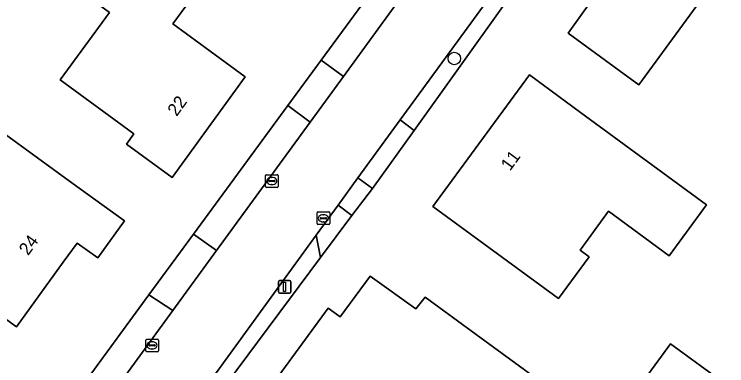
# Model space of a CAD drawing. Extents: x 157320 to 158835, y 386650 to 388491.
# Drawn here: x 158052.4 to 158108.7, y 387417.7 to 387445.4 of the extents above; entities that cross this region are included whole.
import ezdxf

# ---------------------------------------------------------------- set-up
doc = ezdxf.new("R2010")
doc.units = 0
for name, color, linetype in [('IMGEO_Boom', 7, 'Continuous'), ('IMGEO_Erf', 7, 'Continuous'), ('IMGEO_Groenvoorziening', 7, 'Continuous'), ('IMGEO_Kolk', 7, 'Continuous'), ('IMGEO_Lichtmast', 7, 'Continuous'), ('IMGEO_Pand', 7, 'Continuous'), ('IMGEO_Pand_nummerreeks', 7, 'Continuous'), ('IMGEO_Rijbaan_lokaal_gesloten', 7, 'Continuous'), ('IMGEO_Voetpad_open', 7, 'Continuous')]:
    doc.layers.add(name, color=color, linetype=linetype)

msp = doc.modelspace()

# ---------------------------------------------------------------- linework, layer by layer
at = {"layer": 'IMGEO_Boom'}
msp.add_circle((158087.204, 387441.934), 0.489, dxfattribs=at)
at = {"layer": 'IMGEO_Erf'}
for points in [[(158053.197, 387409.793), (158063.079, 387423.267), (158066.606, 387428.074), (158074.047, 387438.22), (158076.677, 387441.805), (158083.469, 387451.065), (158085.628, 387454.008), (158086.439, 387455.128), (158092.638, 387463.686), (158096.53, 387469), (158103.575, 387478.662), (158106.217, 387482.286), (158113.255, 387491.973)], [(158113.832, 387477.766), (158105.254, 387465.483), (158102.656, 387462.133), (158095.384, 387452.061), (158091.046, 387446.052), (158084.026, 387436.257), (158080.743, 387431.676), (158079.105, 387429.53), (158076.643, 387426.228), (158069.194, 387416.262)], [(158071.917, 387413.544), (158071.272, 387414.103), (158077.239, 387422.235), (158078.197, 387421.548), (158080.558, 387424.765), (158084.157, 387422.182), (158084.903, 387423.106), (158088.941, 387420.157), (158096.868, 387414.367), (158093.585, 387409.872)], [(158108.986, 387399.058), (158106.041, 387395.016), (158103.954, 387394.679), (158099.591, 387397.87), (158099.235, 387399.976), (158100.111, 387401.17), (158098.661, 387402.236), (158097.784, 387401.042), (158093.307, 387404.331), (158096.249, 387408.374), (158097.398, 387409.953), (158097.802, 387409.659), (158100.273, 387413.054), (158099.869, 387413.348), (158104.28, 387419.41), (158113.09, 387412.99), (158108.682, 387406.927), (158112.626, 387404.054)]]:
    msp.add_lwpolyline(points, dxfattribs=at)
for points in [[(158101.78, 387439.86), (158100.242, 387440.988), (158096.211, 387443.946), (158098.081, 387446.552), (158096.893, 387447.443), (158098.548, 387449.725), (158097.741, 387450.308), (158099.725, 387453.04), (158100.521, 387452.413), (158104.978, 387458.563), (158109.023, 387455.624), (158115.1, 387451.21), (158118.217, 387448.946), (158115.548, 387445.27), (158112.428, 387447.546), (158110.676, 387445.143), (158107.384, 387447.544)], [(158067.021, 387447.499), (158064.971, 387444.664), (158067.115, 387443.091), (158070.673, 387440.481), (158064.913, 387432.533), (158061.291, 387435.182), (158061.882, 387435.989), (158056.065, 387440.246), (158059.961, 387445.571), (158056.08, 387448.41), (158059.44, 387453.02), (158062.979, 387450.442)], [(158104.18, 387426.36), (158099.4, 387429.884), (158097.136, 387426.813), (158097.86, 387426.28), (158095.43, 387422.98), (158089.549, 387427.298), (158085.519, 387430.258), (158093.135, 387440.634), (158097.17, 387437.682), (158107.14, 387430.39)], [(158057.094, 387432.051), (158061.141, 387429.114), (158059.025, 387426.192), (158057.402, 387427.36), (158056.294, 387425.851), (158052.6, 387420.747), (158048.549, 387423.678), (158047.77, 387424.24), (158048.651, 387425.458), (158042.569, 387429.855), (158048.61, 387438.21)]]:
    msp.add_lwpolyline(points, close=True, dxfattribs=at)
at = {"layer": 'IMGEO_Groenvoorziening'}
for points in [[(158078.44, 387440.525), (158085.202, 387449.805), (158083.469, 387451.065), (158076.677, 387441.805)], [(158084.026, 387436.257), (158091.046, 387446.052), (158090.013, 387446.814), (158082.927, 387437.088)], [(158068.419, 387426.772), (158075.81, 387436.916), (158074.047, 387438.22), (158066.606, 387428.074)], [(158079.105, 387429.53), (158080.743, 387431.676), (158079.592, 387432.512), (158078.017, 387430.351)], [(158064.971, 387422.04), (158063.079, 387423.267), (158053.197, 387409.793), (158055.151, 387408.562), (158058.628, 387413.335)]]:
    msp.add_lwpolyline(points, close=True, dxfattribs=at)
msp.add_lwpolyline([(158080.717, 387402.481), (158068.192, 387409.927), (158067.879, 387410.144), (158067.668, 387410.332), (158067.478, 387410.541), (158067.31, 387410.769), (158067.168, 387411.013), (158067.051, 387411.271), (158066.963, 387411.539), (158066.903, 387411.816), (158066.872, 387412.097), (158066.87, 387412.38), (158066.898, 387412.661), (158066.956, 387412.938), (158067.042, 387413.207), (158067.156, 387413.466), (158067.292, 387413.714), (158067.461, 387413.941), (158069.194, 387416.262), (158076.643, 387426.228), (158076.288, 387427.977), (158065.742, 387413.504)], dxfattribs=at)
at = {"layer": 'IMGEO_Kolk'}
for p, q in [((158072.283, 387431.838), (158072.283, 387432.69)), ((158072.358, 387432.764), (158073.21, 387432.764)), ((158072.771, 387432.544), (158072.796, 387432.544)), ((158073.284, 387432.69), (158073.284, 387431.838)), ((158072.542, 387432.258), (158072.542, 387432.27)), ((158072.98, 387432.221), (158072.582, 387432.221)), ((158072.585, 387432.307), (158072.983, 387432.307)), ((158072.794, 387431.984), (158072.769, 387431.984)), ((158073.026, 387432.27), (158073.026, 387432.258)), ((158073.21, 387431.764), (158072.358, 387431.764)), ((158076.355, 387428.898), (158076.355, 387429.75)), ((158076.43, 387429.824), (158077.282, 387429.824)), ((158077.356, 387429.75), (158077.356, 387428.898)), ((158076.614, 387429.318), (158076.614, 387429.33)), ((158077.052, 387429.281), (158076.654, 387429.281)), ((158076.657, 387429.367), (158077.055, 387429.367)), ((158076.843, 387429.604), (158076.868, 387429.604)), ((158077.098, 387429.33), (158077.098, 387429.318)), ((158077.282, 387428.824), (158076.43, 387428.824)), ((158076.866, 387429.044), (158076.841, 387429.044)), ((158062.82, 387418.862), (158062.82, 387419.714)), ((158062.895, 387419.788), (158063.747, 387419.788)), ((158063.308, 387419.568), (158063.333, 387419.568)), ((158063.821, 387419.714), (158063.821, 387418.862)), ((158063.079, 387419.282), (158063.079, 387419.294)), ((158063.517, 387419.245), (158063.119, 387419.245)), ((158063.122, 387419.331), (158063.52, 387419.331)), ((158063.331, 387419.008), (158063.306, 387419.008)), ((158063.563, 387419.294), (158063.563, 387419.282)), ((158063.747, 387418.788), (158062.895, 387418.788))]:
    msp.add_line(p, q, dxfattribs=at)
for points in [[(158072.283, 387431.838), (158072.283, 387432.69)], [(158072.358, 387432.764), (158073.21, 387432.764)], [(158073.284, 387432.69), (158073.284, 387431.838)], [(158073.21, 387431.764), (158072.358, 387431.764)], [(158076.355, 387428.898), (158076.355, 387429.75)], [(158076.43, 387429.824), (158077.282, 387429.824)], [(158077.356, 387429.75), (158077.356, 387428.898)], [(158077.282, 387428.824), (158076.43, 387428.824)], [(158062.82, 387418.862), (158062.82, 387419.714)], [(158062.895, 387419.788), (158063.747, 387419.788)], [(158063.821, 387419.714), (158063.821, 387418.862)], [(158063.747, 387418.788), (158062.895, 387418.788)]]:
    msp.add_lwpolyline(points, dxfattribs=at)
for centre, radius, start, end in [((158072.36, 387432.688), 0.0765, 91.552, 178.448), ((158072.36, 387432.688), 0.0765, 91.552, 178.448), ((158073.208, 387432.688), 0.0765, 1.552, 88.448), ((158073.208, 387432.688), 0.0765, 1.552, 88.448), ((158072.582, 387432.267), 0.0403, 85.8775, 175.7526), ((158072.579, 387432.257), 0.0366, 178.938, 274.7102), ((158072.983, 387432.264), 0.043, 264.8664, 352.4533), ((158072.987, 387432.269), 0.0386, 1.7309, 96.639), ((158072.36, 387431.84), 0.0765, 181.552, 268.448), ((158072.36, 387431.84), 0.0765, 181.552, 268.448), ((158073.208, 387431.84), 0.0765, 271.552, 358.448), ((158073.208, 387431.84), 0.0765, 271.552, 358.448), ((158076.432, 387429.748), 0.0765, 91.552, 178.448), ((158076.432, 387429.748), 0.0765, 91.552, 178.448), ((158077.28, 387429.748), 0.0765, 1.552, 88.448), ((158077.28, 387429.748), 0.0765, 1.552, 88.448), ((158076.654, 387429.327), 0.0403, 85.8775, 175.7526), ((158076.651, 387429.317), 0.0366, 178.938, 274.7102), ((158077.055, 387429.324), 0.043, 264.8664, 352.4533), ((158077.059, 387429.329), 0.0386, 1.7309, 96.639), ((158076.432, 387428.9), 0.0765, 181.552, 268.448), ((158076.432, 387428.9), 0.0765, 181.552, 268.448), ((158077.28, 387428.9), 0.0765, 271.552, 358.448), ((158077.28, 387428.9), 0.0765, 271.552, 358.448), ((158062.897, 387419.712), 0.0765, 91.552, 178.448), ((158062.897, 387419.712), 0.0765, 91.552, 178.448), ((158063.745, 387419.712), 0.0765, 1.552, 88.448), ((158063.745, 387419.712), 0.0765, 1.552, 88.448), ((158063.119, 387419.291), 0.0403, 85.8775, 175.7526), ((158063.116, 387419.281), 0.0366, 178.938, 274.7102), ((158063.52, 387419.288), 0.043, 264.8664, 352.4533), ((158063.524, 387419.293), 0.0386, 1.7309, 96.639), ((158062.897, 387418.864), 0.0765, 181.552, 268.448), ((158062.897, 387418.864), 0.0765, 181.552, 268.448), ((158063.745, 387418.864), 0.0765, 271.552, 358.448), ((158063.745, 387418.864), 0.0765, 271.552, 358.448)]:
    msp.add_arc(centre, radius, start, end, dxfattribs=at)
for centre, major_axis, ratio, start_param, end_param in [((158072.77, 387432.264), (-0.387, 0.002), 0.722429, 4.712389, 7.853982), ((158072.795, 387432.264), (-0.39, 0.002), 0.717154, 1.570796, 4.712389), ((158076.842, 387429.324), (-0.387, 0.002), 0.722429, 4.712389, 7.853982), ((158076.867, 387429.324), (-0.39, 0.002), 0.717154, 1.570796, 4.712389), ((158063.307, 387419.288), (-0.387, 0.002), 0.722429, 4.712389, 7.853982), ((158063.332, 387419.288), (-0.39, 0.002), 0.717154, 1.570796, 4.712389)]:
    msp.add_ellipse(centre, major_axis=major_axis, ratio=ratio, start_param=start_param, end_param=end_param, dxfattribs=at)
at = {"layer": 'IMGEO_Lichtmast'}
for p, q in [((158073.299, 387423.51), (158073.299, 387424.31)), ((158073.299, 387424.31), (158073.299, 387423.51)), ((158073.399, 387424.41), (158074.189, 387424.41)), ((158074.189, 387424.41), (158073.399, 387424.41)), ((158074.289, 387424.31), (158074.289, 387423.51)), ((158074.289, 387423.51), (158074.289, 387424.31)), ((158074.189, 387423.41), (158073.399, 387423.41)), ((158073.399, 387423.41), (158074.189, 387423.41))]:
    msp.add_line(p, q, dxfattribs=at)
msp.add_lwpolyline([(158073.719, 387424.285), (158073.869, 387424.285), (158073.869, 387423.535), (158073.719, 387423.535), (158073.719, 387424.285)], dxfattribs=at)
for centre, start, end in [((158073.399, 387424.31), 90, 180), ((158073.399, 387424.31), 90, 180), ((158074.189, 387424.31), 0, 90), ((158074.189, 387424.31), 360, 90), ((158073.399, 387423.51), 180, 270), ((158073.399, 387423.51), 180, 270), ((158074.189, 387423.51), 270, 0), ((158074.189, 387423.51), 270, 0)]:
    msp.add_arc(centre, 0.1, start, end, dxfattribs=at)
at = {"layer": 'IMGEO_Pand'}
for points in [[(158104.978, 387458.563), (158100.521, 387452.413), (158099.725, 387453.04), (158097.741, 387450.308), (158098.548, 387449.725), (158096.893, 387447.443), (158098.081, 387446.552), (158096.211, 387443.946), (158100.242, 387440.988), (158101.78, 387439.86), (158107.384, 387447.544), (158110.676, 387445.143), (158112.428, 387447.546), (158115.548, 387445.27), (158118.217, 387448.946), (158115.1, 387451.21), (158109.023, 387455.624)], [(158067.021, 387447.499), (158062.979, 387450.442), (158059.44, 387453.02), (158056.08, 387448.41), (158059.961, 387445.571), (158056.065, 387440.246), (158061.882, 387435.989), (158061.291, 387435.182), (158064.913, 387432.533), (158070.673, 387440.481), (158067.115, 387443.091), (158064.971, 387444.664)], [(158107.14, 387430.39), (158097.17, 387437.682), (158093.135, 387440.634), (158085.519, 387430.258), (158089.549, 387427.298), (158095.43, 387422.98), (158097.86, 387426.28), (158097.136, 387426.813), (158099.4, 387429.884), (158104.18, 387426.36)], [(158057.094, 387432.051), (158048.61, 387438.21), (158042.569, 387429.855), (158048.651, 387425.458), (158047.77, 387424.24), (158048.549, 387423.678), (158052.6, 387420.747), (158056.294, 387425.851), (158057.402, 387427.36), (158059.025, 387426.192), (158061.141, 387429.114)]]:
    msp.add_lwpolyline(points, close=True, dxfattribs=at)
for points in [[(158075.438, 387411.015), (158076.166, 387410.589), (158078.921, 387414.425), (158080.653, 387416.836), (158087.56, 387411.876), (158085.829, 387409.465), (158083.6, 387406.36), (158088.44, 387402.83), (158091.443, 387406.941), (158092.485, 387406.181), (158094.624, 387409.114), (158093.585, 387409.872), (158096.868, 387414.367), (158088.941, 387420.157), (158084.903, 387423.106), (158084.157, 387422.182), (158080.558, 387424.765), (158078.197, 387421.548), (158077.239, 387422.235), (158071.272, 387414.103), (158071.917, 387413.544)], [(158112.626, 387404.054), (158108.682, 387406.927), (158113.09, 387412.99), (158104.28, 387419.41), (158099.869, 387413.348), (158100.273, 387413.054), (158097.802, 387409.659), (158097.398, 387409.953), (158096.249, 387408.374), (158093.307, 387404.331), (158097.784, 387401.042), (158098.661, 387402.236), (158100.111, 387401.17), (158099.235, 387399.976), (158099.591, 387397.87), (158103.954, 387394.679), (158106.041, 387395.016), (158108.986, 387399.058)]]:
    msp.add_lwpolyline(points, dxfattribs=at)
at = {"layer": 'IMGEO_Rijbaan_lokaal_gesloten'}
for points in [[(158122.56, 387501.095), (158121.763, 387500), (158121.691, 387499.9), (158115.192, 387490.968), (158111.349, 387485.685), (158107.957, 387481.031), (158105.31, 387477.397), (158098.268, 387467.735), (158094.404, 387462.432), (158088.164, 387453.87), (158085.202, 387449.805), (158078.44, 387440.525), (158075.81, 387436.916), (158068.419, 387426.772), (158064.971, 387422.04), (158058.628, 387413.335), (158067.042, 387407.932)], [(158065.742, 387413.504), (158076.288, 387427.977), (158078.017, 387430.351), (158079.592, 387432.512), (158082.927, 387437.088), (158090.013, 387446.814), (158094.378, 387452.811), (158101.691, 387462.841), (158104.184, 387466.263), (158112.82, 387478.114)]]:
    msp.add_lwpolyline(points, dxfattribs=at)
at = {"layer": 'IMGEO_Voetpad_open'}
for points in [[(158075.81, 387436.916), (158078.44, 387440.525), (158076.677, 387441.805), (158074.047, 387438.22)], [(158080.743, 387431.676), (158084.026, 387436.257), (158082.927, 387437.088), (158079.592, 387432.512)], [(158078.017, 387430.351), (158076.288, 387427.977), (158076.643, 387426.228), (158079.105, 387429.53)], [(158064.971, 387422.04), (158068.419, 387426.772), (158066.606, 387428.074), (158063.079, 387423.267)]]:
    msp.add_lwpolyline(points, close=True, dxfattribs=at)

# ---------------------------------------------------------------- texts
at = {"layer": 'IMGEO_Pand_nummerreeks'}
for s, rotation, p in [('22', 54.0688, (158065.266, 387437.314)), ('11', 53.7205, (158091.603, 387433.004)), ('24', 54.105, (158053.529, 387426.33))]:
    msp.add_text(s, height=1, rotation=rotation, dxfattribs=at).set_placement(p)

doc.saveas('drawing.dxf')
